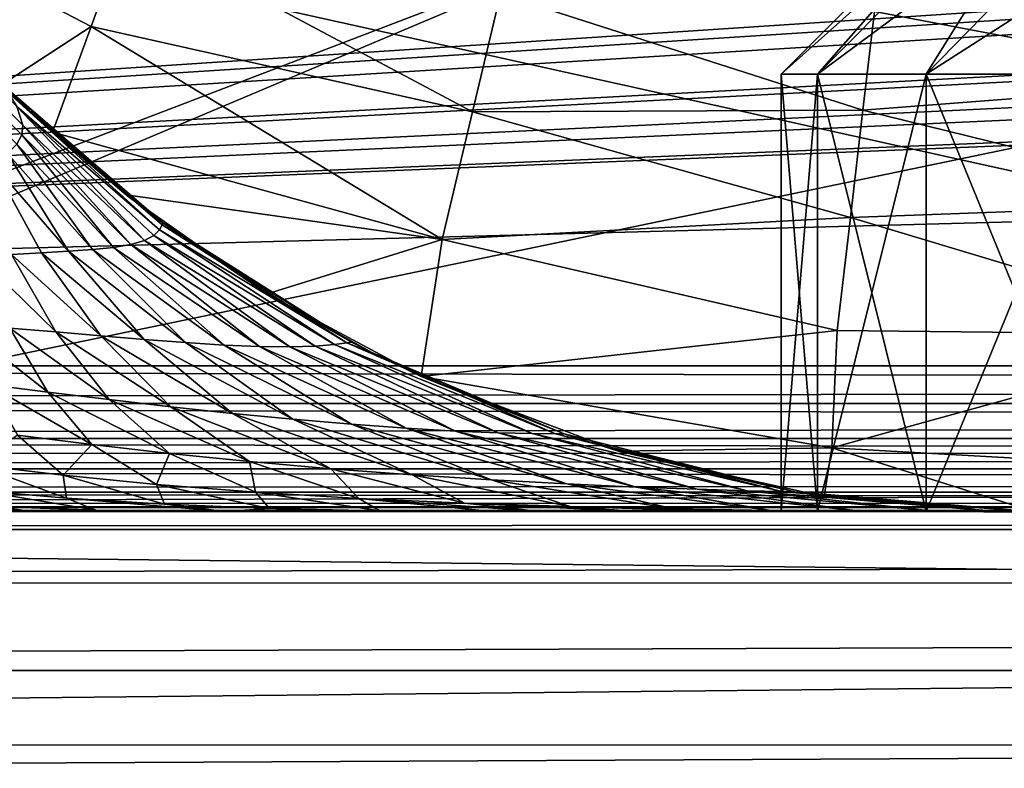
# Model space of a CAD drawing. Header units: metres. Extents: x -205 to 205, y -104 to 104.
# Tile 402 of 656: x -153.41 to -150.04, y 41.67 to 44.24. Entities that reach past the tile are written whole.
import ezdxf

# ---------------------------------------------------------------- set-up
doc = ezdxf.new("R2010")
doc.units = ezdxf.units.M
doc.layers.add('solid_01_2-CONSUMER_EHM_BOX_SW0001', color=7, linetype='CONTINUOUS')

msp = doc.modelspace()

# ---------------------------------------------------------------- linework, layer by layer
at = {"layer": 'solid_01_2-CONSUMER_EHM_BOX_SW0001'}
for points in [[(-200.010849, -74.958488), (-200.010773, 75.041512), (-0.010778, 75.04142)], [(-0.010849, -74.95858), (-200.010849, -74.958488), (-0.010778, 75.04142)], [(-91.959076, 42.820488, 75), (-76.402473, 63.637558, 75), (-185.602478, 63.645401, 75)], [(-92.726151, 42.986298, 75), (-91.959076, 42.820488, 75), (-185.602478, 63.645401, 75)], [(-93.500885, 43.041248, 75), (-92.726151, 42.986298, 75), (-185.602478, 63.645401, 75)], [(-168.500885, 43.051987, 75), (-93.500885, 43.041248, 75), (-185.602478, 63.645401, 75)], [(-162.815765, 53.22406, 12.933075), (-153.398911, 43.87471, 12.809218), (-153.419662, 43.938347, 12.692423)], [(-162.815765, 53.22406, 12.933075), (-153.402176, 43.841415, 12.879613), (-153.398911, 43.87471, 12.809218)], [(-162.815765, 53.22406, 12.933075), (-153.4189, 43.809528, 12.95445), (-153.402176, 43.841415, 12.879613)], [(-155.253662, 47.143223, 63.099998), (-144.503662, 47.142452, 63.099998), (-156.500961, 42.550266, 63.099998)], [(-144.503662, 47.142452, 63.099998), (-143.483047, 42.548405, 63.099998), (-156.500961, 42.550266, 63.099998)], [(-168.500885, 43.051987, 46), (-168.500595, 45.051987, 46), (-138.216034, 45.047649, 46)], [(-168.500885, 43.051987, 46), (-138.216034, 45.047649, 46), (-137.610992, 45.033165, 46)], [(-168.500885, 43.051987, 46), (-128.324265, 44.714428, 46), (-93.500595, 45.041248, 46)], [(-93.500885, 43.041248, 46), (-168.500885, 43.051987, 46), (-93.500595, 45.041248, 46)], [(-168.500885, 43.051987, 46), (-137.610992, 45.033165, 46), (-136.937759, 44.987762, 46)], [(-150.089157, 45.049351, 57), (-156.0224, 45.050198, 57), (-156.000931, 42.550194, 57)], [(-156.0224, 45.050198, 55), (-143.993378, 45.048477, 55), (-156.000931, 42.550194, 55)], [(-156.0224, 45.050198, 48), (-156.000931, 42.550194, 48), (-144.739212, 42.548584, 48)], [(-139.892303, 45.04789, 48), (-156.0224, 45.050198, 48), (-144.739212, 42.548584, 48)], [(-150.089157, 45.049351, 57), (-156.000931, 42.550194, 57), (-143.993744, 42.548477, 57)], [(-143.993378, 45.048477, 55), (-143.993744, 42.548477, 55), (-156.000931, 42.550194, 55)], [(-150.800735, 44.04945, 24.5), (-149.800598, 45.049309, 24.5), (-149.682388, 45.04929, 22.395058)], [(-150.800735, 44.04945, 24.5), (-150.676239, 44.049435, 26.716896), (-149.800598, 45.049309, 24.5)], [(-150.676239, 44.049435, 22.283104), (-150.800735, 44.04945, 24.5), (-149.682388, 45.04929, 22.395058)], [(-150.676239, 44.049435, 26.716896), (-149.682388, 45.04929, 26.604942), (-149.800598, 45.049309, 24.5)], [(-150.676239, 44.049435, 26.716896), (-150.304306, 44.049381, 28.905914), (-149.682388, 45.04929, 26.604942)], [(-150.676239, 44.049435, 22.283104), (-149.682388, 45.04929, 22.395058), (-149.329239, 45.04924, 20.316586)], [(-150.304306, 44.049381, 20.094086), (-150.676239, 44.049435, 22.283104), (-149.329239, 45.04924, 20.316586)], [(-150.304306, 44.049381, 28.905914), (-149.329239, 45.04924, 28.683414), (-149.682388, 45.04929, 26.604942)], [(-150.304306, 44.049381, 28.905914), (-149.689636, 44.049294, 31.039526), (-149.329239, 45.04924, 28.683414)], [(-150.304306, 44.049381, 20.094086), (-149.329239, 45.04924, 20.316586), (-148.74559, 45.049156, 18.290724)], [(-149.689636, 44.049294, 17.960474), (-150.304306, 44.049381, 20.094086), (-148.74559, 45.049156, 18.290724)], [(-144.155914, 45.0485, 57), (-150.089157, 45.049351, 57), (-143.993744, 42.548477, 57)], [(-168.500885, 43.051987, 46), (-136.937759, 44.987762, 46), (-135.23085, 44.839851, 46)], [(-168.500885, 43.051987, 46), (-135.23085, 44.839851, 46), (-134.954346, 44.816658, 46)], [(-168.500885, 43.051987, 46), (-134.954346, 44.816658, 46), (-133.677124, 44.715202, 46)], [(-154.212753, 44.758102, 3.3229), (-153.165283, 44.213253, 3.358094), (-153.042099, 44.551945, 3.198237)], [(-154.212753, 44.758102, 3.3229), (-153.469162, 44.014297, 3.441544), (-153.165283, 44.213253, 3.358094)], [(-168.500885, 43.051987, 46), (-133.677124, 44.715202, 46), (-132.967041, 44.668419, 46)], [(-168.500885, 43.051987, 46), (-129.519424, 44.641476, 46), (-128.324265, 44.714428, 46)], [(-168.500885, 43.051987, 46), (-132.967041, 44.668419, 46), (-131.000656, 44.604794, 46)], [(-168.500885, 43.051987, 46), (-131.000656, 44.604794, 46), (-129.519424, 44.641476, 46)], [(-153.042099, 44.551945, 3.198237), (-153.165283, 44.213253, 3.358094), (-151.858765, 43.919853, 3.323092)], [(-153.042099, 44.551945, 3.198237), (-151.858765, 43.919853, 3.323092), (-151.762848, 44.325203, 3.110384)], [(-149.22699, 44.025303, 3.112886), (-149.22699, 44.39661, 2.825941), (-150.481628, 44.263786, 2.998492)], [(-150.520966, 43.925995, 3.213573), (-151.762848, 44.325203, 3.110384), (-151.858765, 43.919853, 3.323092)], [(-150.520966, 43.925995, 3.213573), (-150.481628, 44.263786, 2.998492), (-151.762848, 44.325203, 3.110384)], [(-149.22699, 44.025303, 3.112886), (-150.481628, 44.263786, 2.998492), (-150.520966, 43.925995, 3.213573)], [(-153.469162, 44.014297, 3.441544), (-153.297699, 43.850731, 3.460173), (-153.165283, 44.213253, 3.358094)], [(-153.165283, 44.213253, 3.358094), (-153.297699, 43.850731, 3.460173), (-151.962128, 43.483044, 3.454491)], [(-153.165283, 44.213253, 3.358094), (-151.962128, 43.483044, 3.454491), (-151.858765, 43.919853, 3.323092)], [(-150.800735, 44.04945, 24.5), (-150.800949, 42.54945, 24.5), (-150.676468, 42.549435, 26.716867)], [(-150.676239, 44.049435, 22.283104), (-150.800949, 42.54945, 24.5), (-150.800735, 44.04945, 24.5)], [(-150.676239, 44.049435, 22.283104), (-150.676468, 42.549435, 22.283133), (-150.800949, 42.54945, 24.5)], [(-150.800735, 44.04945, 24.5), (-150.676468, 42.549435, 26.716867), (-150.676239, 44.049435, 26.716896)], [(-150.304306, 44.049381, 20.094086), (-150.676468, 42.549435, 22.283133), (-150.676239, 44.049435, 22.283104)], [(-150.676239, 44.049435, 26.716896), (-150.676468, 42.549435, 26.716867), (-150.304535, 42.549381, 28.90587)], [(-150.304306, 44.049381, 20.094086), (-150.304535, 42.549381, 20.09413), (-150.676468, 42.549435, 22.283133)], [(-150.676239, 44.049435, 26.716896), (-150.304535, 42.549381, 28.90587), (-150.304306, 44.049381, 28.905914)], [(-149.689636, 44.049294, 17.960474), (-150.304535, 42.549381, 20.09413), (-150.304306, 44.049381, 20.094086)], [(-150.304306, 44.049381, 28.905914), (-150.304535, 42.549381, 28.90587), (-149.689865, 42.549294, 31.039476)], [(-149.689636, 44.049294, 17.960474), (-149.689865, 42.549294, 17.960524), (-150.304535, 42.549381, 20.09413)], [(-150.304306, 44.049381, 28.905914), (-149.689865, 42.549294, 31.039476), (-149.689636, 44.049294, 31.039526)], [(-149.22699, 43.606915, 3.325387), (-149.22699, 44.025303, 3.112886), (-150.520966, 43.925995, 3.213573)], [(-152.919434, 43.539093, 12.5), (-153.297699, 43.850731, 3.460173), (-153.469162, 44.014297, 3.441544)], [(-152.919434, 43.539093, 12.5), (-153.469162, 44.014297, 3.441544), (-153.469162, 44.014297, 12.5)], [(-152.921738, 43.532204, 12.620029), (-153.469162, 44.014297, 12.5), (-153.448853, 43.986073, 12.605596)], [(-152.921738, 43.532204, 12.620029), (-152.919434, 43.539093, 12.5), (-153.469162, 44.014297, 12.5)], [(-152.930237, 43.515339, 12.731594), (-152.921738, 43.532204, 12.620029), (-153.448853, 43.986073, 12.605596)], [(-152.930237, 43.515339, 12.731594), (-153.448853, 43.986073, 12.605596), (-153.419662, 43.938347, 12.692423)], [(-152.949554, 43.496204, 12.833768), (-152.930237, 43.515339, 12.731594), (-153.419662, 43.938347, 12.692423)], [(-152.9823, 43.479107, 12.927941), (-153.419662, 43.938347, 12.692423), (-153.398911, 43.87471, 12.809218)], [(-152.9823, 43.479107, 12.927941), (-152.949554, 43.496204, 12.833768), (-153.419662, 43.938347, 12.692423)], [(-150.563766, 43.558304, 3.371311), (-151.858765, 43.919853, 3.323092), (-151.962128, 43.483044, 3.454491)], [(-150.563766, 43.558304, 3.371311), (-150.520966, 43.925995, 3.213573), (-151.858765, 43.919853, 3.323092)], [(-149.22699, 43.606915, 3.325387), (-150.520966, 43.925995, 3.213573), (-150.563766, 43.558304, 3.371311)], [(-153.0289, 43.465431, 13.014764), (-153.398911, 43.87471, 12.809218), (-153.402176, 43.841415, 12.879613)], [(-153.0289, 43.465431, 13.014764), (-152.9823, 43.479107, 12.927941), (-153.398911, 43.87471, 12.809218)], [(-153.297699, 43.850731, 3.460173), (-153.045135, 43.635834, 3.478821), (-151.962128, 43.483044, 3.454491)], [(-152.919434, 43.539093, 12.5), (-153.045135, 43.635834, 3.478821), (-153.297699, 43.850731, 3.460173)], [(-153.088593, 43.455166, 13.094415), (-153.402176, 43.841415, 12.879613), (-153.4189, 43.809528, 12.95445)], [(-153.088593, 43.455166, 13.094415), (-153.0289, 43.465431, 13.014764), (-153.402176, 43.841415, 12.879613)], [(-153.160156, 43.447662, 13.167062), (-153.4189, 43.809528, 12.95445), (-153.45166, 43.777721, 13.034579)], [(-153.160156, 43.447662, 13.167062), (-153.088593, 43.455166, 13.094415), (-153.4189, 43.809528, 12.95445)], [(-153.242508, 43.441967, 13.233047), (-153.45166, 43.777721, 13.034579), (-153.504257, 43.743862, 13.120781)], [(-153.242508, 43.441967, 13.233047), (-153.160156, 43.447662, 13.167062), (-153.45166, 43.777721, 13.034579)], [(-153.334854, 43.436909, 13.292876), (-153.242508, 43.441967, 13.233047), (-153.504257, 43.743862, 13.120781)], [(-153.437103, 43.431164, 13.347094), (-153.334854, 43.436909, 13.292876), (-153.504257, 43.743862, 13.120781)], [(-153.045135, 43.635834, 3.478821), (-152.562363, 43.296429, 3.495906), (-151.962128, 43.483044, 3.454491)], [(-152.919434, 43.539093, 12.5), (-152.562363, 43.296429, 3.495906), (-153.045135, 43.635834, 3.478821)], [(-149.22699, 43.156185, 3.455959), (-149.22699, 43.606915, 3.325387), (-150.563766, 43.558304, 3.371311)], [(-150.608932, 43.170238, 3.467618), (-150.563766, 43.558304, 3.371311), (-151.962128, 43.483044, 3.454491)], [(-149.22699, 43.156185, 3.455959), (-150.563766, 43.558304, 3.371311), (-150.608932, 43.170238, 3.467618)], [(-152.331192, 43.122116, 12.846304), (-152.930237, 43.515339, 12.731594), (-152.949554, 43.496204, 12.833768)], [(-152.288849, 43.128277, 12.681106), (-152.921738, 43.532204, 12.620029), (-152.930237, 43.515339, 12.731594)], [(-152.331192, 43.122116, 12.846304), (-152.288849, 43.128277, 12.681106), (-152.930237, 43.515339, 12.731594)], [(-152.273376, 43.130817, 12.5), (-152.919434, 43.539093, 12.5), (-152.921738, 43.532204, 12.620029)], [(-152.288849, 43.128277, 12.681106), (-152.273376, 43.130817, 12.5), (-152.921738, 43.532204, 12.620029)], [(-152.273376, 43.130817, 12.5), (-152.562363, 43.296429, 3.495906), (-152.919434, 43.539093, 12.5)], [(-152.483658, 43.114216, 13.121458), (-152.9823, 43.479107, 12.927941), (-153.0289, 43.465431, 13.014764)], [(-152.396973, 43.116638, 12.992627), (-152.949554, 43.496204, 12.833768), (-152.9823, 43.479107, 12.927941)], [(-152.483658, 43.114216, 13.121458), (-152.396973, 43.116638, 12.992627), (-152.9823, 43.479107, 12.927941)], [(-152.396973, 43.116638, 12.992627), (-152.331192, 43.122116, 12.846304), (-152.949554, 43.496204, 12.833768)], [(-152.562363, 43.296429, 3.495906), (-152.034225, 43.012211, 3.5), (-151.962128, 43.483044, 3.454491)], [(-150.608932, 43.170238, 3.467618), (-151.962128, 43.483044, 3.454491), (-152.034225, 43.012211, 3.5)], [(-152.983353, 43.139973, 13.468445), (-153.242508, 43.441967, 13.233047), (-153.334854, 43.436909, 13.292876)], [(-152.841599, 43.129063, 13.406362), (-153.160156, 43.447662, 13.167062), (-153.242508, 43.441967, 13.233047)], [(-152.983353, 43.139973, 13.468445), (-152.841599, 43.129063, 13.406362), (-153.242508, 43.441967, 13.233047)], [(-152.709045, 43.120701, 13.328225), (-153.088593, 43.455166, 13.094415), (-153.160156, 43.447662, 13.167062)], [(-152.841599, 43.129063, 13.406362), (-152.709045, 43.120701, 13.328225), (-153.160156, 43.447662, 13.167062)], [(-152.588684, 43.115597, 13.233324), (-153.0289, 43.465431, 13.014764), (-153.088593, 43.455166, 13.094415)], [(-152.709045, 43.120701, 13.328225), (-152.588684, 43.115597, 13.233324), (-153.088593, 43.455166, 13.094415)], [(-152.588684, 43.115597, 13.233324), (-152.483658, 43.114216, 13.121458), (-153.0289, 43.465431, 13.014764)], [(-153.285248, 43.165646, 13.549856), (-153.437103, 43.431164, 13.347094), (-153.549911, 43.423317, 13.39606)], [(-153.443008, 43.178051, 13.572684), (-153.285248, 43.165646, 13.549856), (-153.549911, 43.423317, 13.39606)], [(-153.131805, 43.152527, 13.515723), (-153.334854, 43.436909, 13.292876), (-153.437103, 43.431164, 13.347094)], [(-153.285248, 43.165646, 13.549856), (-153.131805, 43.152527, 13.515723), (-153.437103, 43.431164, 13.347094)], [(-153.131805, 43.152527, 13.515723), (-152.983353, 43.139973, 13.468445), (-153.334854, 43.436909, 13.292876)], [(-152.203766, 43.094643, 12.5), (-152.034225, 43.012211, 3.5), (-152.562363, 43.296429, 3.495906)], [(-152.203766, 43.094643, 12.5), (-152.562363, 43.296429, 3.495906), (-152.273376, 43.130817, 12.5)], [(-153.312744, 42.959564, 13.787895), (-153.443008, 43.178051, 13.572684), (-153.605789, 43.188404, 13.585881)], [(-153.519165, 42.98494, 13.768685), (-153.312744, 42.959564, 13.787895), (-153.605789, 43.188404, 13.585881)], [(-153.103653, 42.933922, 13.792339), (-153.285248, 43.165646, 13.549856), (-153.443008, 43.178051, 13.572684)], [(-153.312744, 42.959564, 13.787895), (-153.103653, 42.933922, 13.792339), (-153.443008, 43.178051, 13.572684)], [(-152.89241, 42.909218, 13.778452), (-153.131805, 43.152527, 13.515723), (-153.285248, 43.165646, 13.549856)], [(-153.103653, 42.933922, 13.792339), (-152.89241, 42.909218, 13.778452), (-153.285248, 43.165646, 13.549856)], [(-152.681183, 42.886425, 13.742905), (-152.983353, 43.139973, 13.468445), (-153.131805, 43.152527, 13.515723)], [(-152.89241, 42.909218, 13.778452), (-152.681183, 42.886425, 13.742905), (-153.131805, 43.152527, 13.515723)], [(-152.473404, 42.866268, 13.682939), (-152.841599, 43.129063, 13.406362), (-152.983353, 43.139973, 13.468445)], [(-152.681183, 42.886425, 13.742905), (-152.473404, 42.866268, 13.682939), (-152.983353, 43.139973, 13.468445)], [(-150.627686, 42.768669, 3.5), (-150.608932, 43.170238, 3.467618), (-152.034225, 43.012211, 3.5)], [(-149.22699, 43.156185, 3.455959), (-150.608932, 43.170238, 3.467618), (-150.627686, 42.768669, 3.5)], [(-150.627686, 42.768669, 3.5), (-149.22699, 42.688995, 3.5), (-149.22699, 43.156185, 3.455959)], [(-152.273392, 42.849262, 13.596595), (-152.709045, 43.120701, 13.328225), (-152.841599, 43.129063, 13.406362)], [(-152.473404, 42.866268, 13.682939), (-152.273392, 42.849262, 13.596595), (-152.841599, 43.129063, 13.406362)], [(-152.08609, 42.835751, 13.48283), (-152.588684, 43.115597, 13.233324), (-152.709045, 43.120701, 13.328225)], [(-152.273392, 42.849262, 13.596595), (-152.08609, 42.835751, 13.48283), (-152.709045, 43.120701, 13.328225)], [(-151.916763, 42.82592, 13.34145), (-152.483658, 43.114216, 13.121458), (-152.588684, 43.115597, 13.233324)], [(-152.08609, 42.835751, 13.48283), (-151.916763, 42.82592, 13.34145), (-152.588684, 43.115597, 13.233324)], [(-151.770721, 42.819748, 13.172655), (-152.396973, 43.116638, 12.992627), (-152.483658, 43.114216, 13.121458)], [(-151.916763, 42.82592, 13.34145), (-151.770721, 42.819748, 13.172655), (-152.483658, 43.114216, 13.121458)], [(-151.653793, 42.816845, 12.976013), (-152.331192, 43.122116, 12.846304), (-152.396973, 43.116638, 12.992627)], [(-151.770721, 42.819748, 13.172655), (-151.653793, 42.816845, 12.976013), (-152.396973, 43.116638, 12.992627)], [(-151.574158, 42.816196, 12.750074), (-152.288849, 43.128277, 12.681106), (-152.331192, 43.122116, 12.846304)], [(-151.653793, 42.816845, 12.976013), (-151.574158, 42.816196, 12.750074), (-152.331192, 43.122116, 12.846304)], [(-152.203766, 43.094643, 12.5), (-152.273376, 43.130817, 12.5), (-152.288849, 43.128277, 12.681106)], [(-151.544708, 42.816166, 12.5), (-152.203766, 43.094643, 12.5), (-152.288849, 43.128277, 12.681106)], [(-151.574158, 42.816196, 12.750074), (-151.544708, 42.816166, 12.5), (-152.288849, 43.128277, 12.681106)], [(-151.544708, 42.816166, 12.5), (-152.034225, 43.012211, 3.5), (-152.203766, 43.094643, 12.5)], [(-93.5009, 42.911839, 45.982964), (-168.5009, 42.922577, 45.982964), (-168.500885, 43.051987, 46)], [(-168.5009, 42.92308, 75.016899), (-93.500885, 43.041248, 75), (-168.500885, 43.051987, 75)], [(-168.5009, 42.92308, 75.016899), (-93.5009, 42.912346, 75.016899), (-93.500885, 43.041248, 75)], [(-93.5009, 42.911839, 45.982964), (-168.500885, 43.051987, 46), (-93.500885, 43.041248, 46)], [(-151.358932, 42.756927, 3.5), (-150.627686, 42.768669, 3.5), (-152.034225, 43.012211, 3.5)], [(-151.358932, 42.756927, 3.5), (-152.034225, 43.012211, 3.5), (-151.544708, 42.816166, 12.5)], [(-153.162064, 42.779541, 14.036819), (-153.312744, 42.959564, 13.787895), (-153.519165, 42.98494, 13.768685)], [(-153.416992, 42.812035, 13.984259), (-153.162064, 42.779541, 14.036819), (-153.519165, 42.98494, 13.768685)], [(-152.896683, 42.748951, 14.068668), (-153.103653, 42.933922, 13.792339), (-153.312744, 42.959564, 13.787895)], [(-153.162064, 42.779541, 14.036819), (-152.896683, 42.748951, 14.068668), (-153.312744, 42.959564, 13.787895)], [(-168.5009, 42.92308, 75.016899), (-168.500916, 42.802326, 75.066788), (-93.5009, 42.912346, 75.016899)], [(-93.500923, 42.791134, 45.932949), (-168.500916, 42.801872, 45.932949), (-168.5009, 42.922577, 45.982964)], [(-168.500916, 42.802326, 75.066788), (-93.500923, 42.791588, 75.066788), (-93.5009, 42.912346, 75.016899)], [(-93.5009, 42.911839, 45.982964), (-93.500923, 42.791134, 45.932949), (-168.5009, 42.922577, 45.982964)], [(-152.622742, 42.721149, 14.074373), (-152.89241, 42.909218, 13.778452), (-153.103653, 42.933922, 13.792339)], [(-152.896683, 42.748951, 14.068668), (-152.622742, 42.721149, 14.074373), (-153.103653, 42.933922, 13.792339)], [(-152.343994, 42.696671, 14.049173), (-152.681183, 42.886425, 13.742905), (-152.89241, 42.909218, 13.778452)], [(-152.622742, 42.721149, 14.074373), (-152.343994, 42.696671, 14.049173), (-152.89241, 42.909218, 13.778452)], [(-152.065598, 42.675755, 13.989272), (-152.473404, 42.866268, 13.682939), (-152.681183, 42.886425, 13.742905)], [(-152.343994, 42.696671, 14.049173), (-152.065598, 42.675755, 13.989272), (-152.681183, 42.886425, 13.742905)], [(-151.793747, 42.658417, 13.89206), (-152.273392, 42.849262, 13.596595), (-152.473404, 42.866268, 13.682939)], [(-152.065598, 42.675755, 13.989272), (-151.793747, 42.658417, 13.89206), (-152.473404, 42.866268, 13.682939)], [(-151.535385, 42.644531, 13.756222), (-152.08609, 42.835751, 13.48283), (-152.273392, 42.849262, 13.596595)], [(-151.793747, 42.658417, 13.89206), (-151.535385, 42.644531, 13.756222), (-152.273392, 42.849262, 13.596595)], [(-151.297882, 42.633873, 13.581611), (-151.916763, 42.82592, 13.34145), (-152.08609, 42.835751, 13.48283)], [(-151.535385, 42.644531, 13.756222), (-151.297882, 42.633873, 13.581611), (-152.08609, 42.835751, 13.48283)], [(-168.500916, 42.802326, 75.066788), (-168.500931, 42.698616, 75.146263), (-93.500923, 42.791588, 75.066788)], [(-93.500938, 42.687508, 45.853367), (-168.500931, 42.698246, 45.853367), (-168.500916, 42.801872, 45.932949)], [(-93.500923, 42.791134, 45.932949), (-93.500938, 42.687508, 45.853367), (-168.500916, 42.801872, 45.932949)], [(-153.561478, 42.709431, 14.132447), (-153.2612, 42.674187, 14.238912), (-153.416992, 42.812035, 13.984259)], [(-153.2612, 42.674187, 14.238912), (-153.162064, 42.779541, 14.036819), (-153.416992, 42.812035, 13.984259)], [(-151.088974, 42.626152, 13.368639), (-151.770721, 42.819748, 13.172655), (-151.916763, 42.82592, 13.34145)], [(-151.297882, 42.633873, 13.581611), (-151.088974, 42.626152, 13.368639), (-151.916763, 42.82592, 13.34145)], [(-150.917786, 42.621037, 13.116941), (-151.653793, 42.816845, 12.976013), (-151.770721, 42.819748, 13.172655)], [(-151.088974, 42.626152, 13.368639), (-150.917786, 42.621037, 13.116941), (-151.770721, 42.819748, 13.172655)], [(-150.798569, 42.618149, 12.824918), (-151.574158, 42.816196, 12.750074), (-151.653793, 42.816845, 12.976013)], [(-150.917786, 42.621037, 13.116941), (-150.798569, 42.618149, 12.824918), (-151.653793, 42.816845, 12.976013)], [(-150.754089, 42.617184, 12.5), (-151.544708, 42.816166, 12.5), (-151.574158, 42.816196, 12.750074)], [(-150.798569, 42.618149, 12.824918), (-150.754089, 42.617184, 12.5), (-151.574158, 42.816196, 12.750074)], [(-151.358932, 42.756927, 3.5), (-151.544708, 42.816166, 12.5), (-150.754089, 42.617184, 12.5)], [(-168.500931, 42.698616, 75.146263), (-93.500938, 42.687881, 75.146263), (-93.500923, 42.791588, 75.066788)], [(-153.2612, 42.674187, 14.238912), (-152.940979, 42.642864, 14.323516), (-153.162064, 42.779541, 14.036819)], [(-152.940979, 42.642864, 14.323516), (-152.896683, 42.748951, 14.068668), (-153.162064, 42.779541, 14.036819)], [(-150.653915, 42.601555, 3.5), (-150.627686, 42.768669, 3.5), (-151.358932, 42.756927, 3.5)], [(-149.933838, 42.549328, 3.5), (-150.627686, 42.768669, 3.5), (-150.653915, 42.601555, 3.5)], [(-149.933838, 42.549328, 3.5), (-149.22699, 42.688995, 3.5), (-150.627686, 42.768669, 3.5)], [(-93.500931, 42.741249, 108.5), (-168.500931, 42.751984, 108.5), (-168.500961, 42.551987, 108.5)], [(-93.500931, 42.741249, 78.5), (-168.500961, 42.551987, 78.5), (-168.500931, 42.751984, 78.5)], [(-93.500931, 42.741249, 108.5), (-168.500961, 42.551987, 108.5), (-93.500954, 42.541248, 108.5)], [(-93.500931, 42.741249, 78.5), (-93.500954, 42.541248, 78.5), (-168.500961, 42.551987, 78.5)], [(-168.500931, 42.751984, 78.5), (-168.500931, 42.751984, 108.5), (-93.500931, 42.741249, 108.5)], [(-93.500931, 42.741249, 78.5), (-168.500931, 42.751984, 78.5), (-93.500931, 42.741249, 108.5)], [(-152.940979, 42.642864, 14.323516), (-152.601929, 42.616333, 14.377528), (-152.896683, 42.748951, 14.068668)], [(-152.601929, 42.616333, 14.377528), (-152.622742, 42.721149, 14.074373), (-152.896683, 42.748951, 14.068668)], [(-150.653915, 42.601555, 3.5), (-151.358932, 42.756927, 3.5), (-150.754089, 42.617184, 12.5)], [(-153.249054, 42.596157, 14.45708), (-153.2612, 42.674187, 14.238912), (-153.561478, 42.709431, 14.132447)], [(-153.560684, 42.62302, 14.320326), (-153.249054, 42.596157, 14.45708), (-153.561478, 42.709431, 14.132447)], [(-152.24823, 42.594944, 14.393195), (-152.343994, 42.696671, 14.049173), (-152.622742, 42.721149, 14.074373)], [(-152.601929, 42.616333, 14.377528), (-152.24823, 42.594944, 14.393195), (-152.622742, 42.721149, 14.074373)], [(-168.500931, 42.698616, 75.146263), (-168.500946, 42.619038, 75.249886), (-93.500938, 42.687881, 75.146263)], [(-93.500946, 42.60804, 45.74966), (-168.500946, 42.618774, 45.74966), (-168.500931, 42.698246, 45.853367)], [(-168.500946, 42.619038, 75.249886), (-93.500946, 42.608299, 75.249886), (-93.500938, 42.687881, 75.146263)], [(-93.500938, 42.687508, 45.853367), (-93.500946, 42.60804, 45.74966), (-168.500931, 42.698246, 45.853367)], [(-152.913361, 42.575169, 14.574085), (-152.940979, 42.642864, 14.323516), (-153.2612, 42.674187, 14.238912)], [(-153.249054, 42.596157, 14.45708), (-152.913361, 42.575169, 14.574085), (-153.2612, 42.674187, 14.238912)], [(-151.88623, 42.57856, 14.364101), (-152.065598, 42.675755, 13.989272), (-152.343994, 42.696671, 14.049173)], [(-152.24823, 42.594944, 14.393195), (-151.88623, 42.57856, 14.364101), (-152.343994, 42.696671, 14.049173)], [(-151.523926, 42.566715, 14.285447), (-151.793747, 42.658417, 13.89206), (-152.065598, 42.675755, 13.989272)], [(-151.88623, 42.57856, 14.364101), (-151.523926, 42.566715, 14.285447), (-152.065598, 42.675755, 13.989272)], [(-152.554428, 42.560524, 14.66241), (-152.601929, 42.616333, 14.377528), (-152.940979, 42.642864, 14.323516)], [(-152.913361, 42.575169, 14.574085), (-152.554428, 42.560524, 14.66241), (-152.940979, 42.642864, 14.323516)], [(-151.170532, 42.55872, 14.154263), (-151.535385, 42.644531, 13.756222), (-151.793747, 42.658417, 13.89206)], [(-151.523926, 42.566715, 14.285447), (-151.170532, 42.55872, 14.154263), (-151.793747, 42.658417, 13.89206)], [(-150.836075, 42.553776, 13.96944), (-151.297882, 42.633873, 13.581611), (-151.535385, 42.644531, 13.756222)], [(-151.170532, 42.55872, 14.154263), (-150.836075, 42.553776, 13.96944), (-151.535385, 42.644531, 13.756222)], [(-150.531204, 42.55106, 13.731335), (-151.088974, 42.626152, 13.368639), (-151.297882, 42.633873, 13.581611)], [(-150.836075, 42.553776, 13.96944), (-150.531204, 42.55106, 13.731335), (-151.297882, 42.633873, 13.581611)], [(-168.500946, 42.619038, 75.249886), (-168.500946, 42.569023, 75.37059), (-93.500946, 42.608299, 75.249886)], [(-93.500954, 42.558151, 45.628902), (-168.500946, 42.568886, 45.628902), (-168.500946, 42.618774, 45.74966)], [(-93.500946, 42.60804, 45.74966), (-93.500954, 42.558151, 45.628902), (-168.500946, 42.618774, 45.74966)], [(-168.500946, 42.569023, 75.37059), (-93.500954, 42.558285, 75.37059), (-93.500946, 42.608299, 75.249886)], [(-153.1492, 42.554138, 14.707743), (-153.249054, 42.596157, 14.45708), (-153.560684, 42.62302, 14.320326)], [(-153.496765, 42.567394, 14.539796), (-153.1492, 42.554138, 14.707743), (-153.560684, 42.62302, 14.320326)], [(-152.175735, 42.552166, 14.714196), (-152.24823, 42.594944, 14.393195), (-152.601929, 42.616333, 14.377528)], [(-152.554428, 42.560524, 14.66241), (-152.175735, 42.552166, 14.714196), (-152.601929, 42.616333, 14.377528)], [(-150.267792, 42.549812, 13.440465), (-150.917786, 42.621037, 13.116941), (-151.088974, 42.626152, 13.368639)], [(-150.531204, 42.55106, 13.731335), (-150.267792, 42.549812, 13.440465), (-151.088974, 42.626152, 13.368639)], [(-150.062424, 42.549397, 13.095444), (-150.798569, 42.618149, 12.824918), (-150.917786, 42.621037, 13.116941)], [(-150.267792, 42.549812, 13.440465), (-150.062424, 42.549397, 13.095444), (-150.917786, 42.621037, 13.116941)], [(-149.933838, 42.549328, 12.5), (-150.754089, 42.617184, 12.5), (-150.798569, 42.618149, 12.824918)], [(-149.947403, 42.549328, 12.71416), (-149.933838, 42.549328, 12.5), (-150.798569, 42.618149, 12.824918)], [(-150.062424, 42.549397, 13.095444), (-149.947403, 42.549328, 12.71416), (-150.798569, 42.618149, 12.824918)], [(-150.653915, 42.601555, 3.5), (-150.754089, 42.617184, 12.5), (-149.933838, 42.549328, 12.5)], [(-149.933838, 42.549328, 3.5), (-150.653915, 42.601555, 3.5), (-149.933838, 42.549328, 12.5)], [(-168.500946, 42.569023, 75.37059), (-168.500961, 42.551987, 75.5), (-93.500954, 42.558285, 75.37059)], [(-168.500946, 42.568886, 45.628902), (-93.500954, 42.541248, 45.5), (-168.500961, 42.551987, 45.5)], [(-93.500954, 42.558151, 45.628902), (-93.500954, 42.541248, 45.5), (-168.500946, 42.568886, 45.628902)], [(-153.367325, 42.54982, 14.769974), (-153.1492, 42.554138, 14.707743), (-153.496765, 42.567394, 14.539796)], [(-153.445236, 42.549831, 14.751582), (-153.367325, 42.54982, 14.769974), (-153.496765, 42.567394, 14.539796)], [(-152.707352, 42.549725, 14.852962), (-152.913361, 42.575169, 14.574085), (-153.249054, 42.596157, 14.45708)], [(-153.1492, 42.554138, 14.707743), (-152.707352, 42.549725, 14.852962), (-153.249054, 42.596157, 14.45708)], [(-152.707352, 42.549725, 14.852962), (-152.554428, 42.560524, 14.66241), (-152.913361, 42.575169, 14.574085)], [(-151.629135, 42.549568, 14.666039), (-151.88623, 42.57856, 14.364101), (-152.24823, 42.594944, 14.393195)], [(-151.79039, 42.549591, 14.722376), (-151.629135, 42.549568, 14.666039), (-152.24823, 42.594944, 14.393195)], [(-152.175735, 42.552166, 14.714196), (-151.79039, 42.549591, 14.722376), (-152.24823, 42.594944, 14.393195)], [(-151.300232, 42.549522, 14.514735), (-151.523926, 42.566715, 14.285447), (-151.88623, 42.57856, 14.364101)], [(-151.629135, 42.549568, 14.666039), (-151.300232, 42.549522, 14.514735), (-151.88623, 42.57856, 14.364101)], [(-150.991882, 42.549477, 14.321355), (-151.170532, 42.55872, 14.154263), (-151.523926, 42.566715, 14.285447)], [(-151.300232, 42.549522, 14.514735), (-150.991882, 42.549477, 14.321355), (-151.523926, 42.566715, 14.285447)], [(-93.500954, 42.541248, 108.5), (-168.500961, 42.551987, 108.5), (-169.283279, 42.490517, 108.5)], [(-93.500954, 42.541248, 108.5), (-169.283279, 42.490517, 108.5), (-92.718643, 42.479553, 108.5)], [(-168.501068, 41.751984, 76.5), (-168.500961, 42.551987, 77), (-93.500954, 42.541248, 77)], [(-168.501068, 41.751984, 78.5), (-93.501068, 41.741249, 78.5), (-168.500961, 42.551987, 78)], [(-168.501068, 41.751984, 76.5), (-93.501068, 41.741249, 76.5), (-168.500961, 42.551987, 76)], [(-168.501068, 41.751984, 106.5), (-168.500961, 42.551987, 107), (-93.500954, 42.541248, 107)], [(-168.500961, 42.551987, 106), (-168.501068, 41.751984, 106.5), (-93.501068, 41.741249, 106.5)], [(-168.501068, 41.751984, 104.5), (-168.500961, 42.551987, 105), (-93.500954, 42.541248, 105)], [(-168.501068, 41.751984, 102.5), (-168.500961, 42.551987, 103), (-93.500954, 42.541248, 103)], [(-168.501068, 41.751984, 104.5), (-93.501068, 41.741249, 104.5), (-168.500961, 42.551987, 104)], [(-168.501068, 41.751984, 100.5), (-168.500961, 42.551987, 101), (-93.500954, 42.541248, 101)], [(-168.501068, 41.751984, 102.5), (-93.501068, 41.741249, 102.5), (-168.500961, 42.551987, 102)], [(-168.501068, 41.751984, 98.5), (-168.500961, 42.551987, 99), (-93.500954, 42.541248, 99)], [(-168.501068, 41.751984, 100.5), (-93.501068, 41.741249, 100.5), (-168.500961, 42.551987, 100)], [(-168.501068, 41.751984, 96.5), (-168.500961, 42.551987, 97), (-93.500954, 42.541248, 97)], [(-168.501068, 41.751984, 98.5), (-93.501068, 41.741249, 98.5), (-168.500961, 42.551987, 98)], [(-168.501068, 41.751984, 94.5), (-168.500961, 42.551987, 95), (-93.500954, 42.541248, 95)], [(-168.501068, 41.751984, 96.5), (-93.501068, 41.741249, 96.5), (-168.500961, 42.551987, 96)], [(-168.501068, 41.751984, 92.5), (-168.500961, 42.551987, 93), (-93.500954, 42.541248, 93)], [(-168.501068, 41.751984, 94.5), (-93.501068, 41.741249, 94.5), (-168.500961, 42.551987, 94)], [(-168.501068, 41.751984, 90.5), (-168.500961, 42.551987, 91), (-93.500954, 42.541248, 91)], [(-168.501068, 41.751984, 92.5), (-93.501068, 41.741249, 92.5), (-168.500961, 42.551987, 92)], [(-168.501068, 41.751984, 88.5), (-168.500961, 42.551987, 89), (-93.500954, 42.541248, 89)], [(-168.501068, 41.751984, 90.5), (-93.501068, 41.741249, 90.5), (-168.500961, 42.551987, 90)], [(-168.501068, 41.751984, 86.5), (-168.500961, 42.551987, 87), (-93.500954, 42.541248, 87)], [(-168.501068, 41.751984, 88.5), (-93.501068, 41.741249, 88.5), (-168.500961, 42.551987, 88)], [(-168.501068, 41.751984, 84.5), (-168.500961, 42.551987, 85), (-93.500954, 42.541248, 85)], [(-168.501068, 41.751984, 86.5), (-93.501068, 41.741249, 86.5), (-168.500961, 42.551987, 86)], [(-168.501068, 41.751984, 82.5), (-168.500961, 42.551987, 83), (-93.500954, 42.541248, 83)], [(-168.501068, 41.751984, 84.5), (-93.501068, 41.741249, 84.5), (-168.500961, 42.551987, 84)], [(-168.501068, 41.751984, 80.5), (-168.500961, 42.551987, 81), (-93.500954, 42.541248, 81)], [(-168.501068, 41.751984, 82.5), (-93.501068, 41.741249, 82.5), (-168.500961, 42.551987, 82)], [(-168.501068, 41.751984, 78.5), (-168.500961, 42.551987, 79), (-93.500954, 42.541248, 79)], [(-168.501068, 41.751984, 80.5), (-93.501068, 41.741249, 80.5), (-168.500961, 42.551987, 80)], [(-168.501068, 41.751984, 76.5), (-93.500954, 42.541248, 77), (-93.501068, 41.741249, 76.5)], [(-93.501068, 41.741249, 106.5), (-168.501068, 41.751984, 106.5), (-93.500954, 42.541248, 107)], [(-168.501068, 41.751984, 104.5), (-93.500954, 42.541248, 105), (-93.501068, 41.741249, 104.5)], [(-168.501068, 41.751984, 102.5), (-93.500954, 42.541248, 103), (-93.501068, 41.741249, 102.5)], [(-168.501068, 41.751984, 100.5), (-93.500954, 42.541248, 101), (-93.501068, 41.741249, 100.5)], [(-168.501068, 41.751984, 98.5), (-93.500954, 42.541248, 99), (-93.501068, 41.741249, 98.5)], [(-168.501068, 41.751984, 96.5), (-93.500954, 42.541248, 97), (-93.501068, 41.741249, 96.5)], [(-168.501068, 41.751984, 94.5), (-93.500954, 42.541248, 95), (-93.501068, 41.741249, 94.5)], [(-168.501068, 41.751984, 92.5), (-93.500954, 42.541248, 93), (-93.501068, 41.741249, 92.5)], [(-168.501068, 41.751984, 90.5), (-93.500954, 42.541248, 91), (-93.501068, 41.741249, 90.5)], [(-168.501068, 41.751984, 88.5), (-93.500954, 42.541248, 89), (-93.501068, 41.741249, 88.5)], [(-168.501068, 41.751984, 86.5), (-93.500954, 42.541248, 87), (-93.501068, 41.741249, 86.5)], [(-168.501068, 41.751984, 84.5), (-93.500954, 42.541248, 85), (-93.501068, 41.741249, 84.5)], [(-168.501068, 41.751984, 82.5), (-93.500954, 42.541248, 83), (-93.501068, 41.741249, 82.5)], [(-168.501068, 41.751984, 80.5), (-93.500954, 42.541248, 81), (-93.501068, 41.741249, 80.5)], [(-168.501068, 41.751984, 78.5), (-93.500954, 42.541248, 79), (-93.501068, 41.741249, 78.5)], [(-93.500954, 42.558285, 75.37059), (-168.500961, 42.551987, 75.5), (-93.500954, 42.541248, 75.5)], [(-150.304535, 42.549381, 28.90587), (-154.419128, 42.549969, 14.5), (-168.500961, 42.551987, 14.5)], [(-145.001663, 42.548622, 38.500713), (-168.500961, 42.551987, 14.5), (-168.500961, 42.551987, 45.5)], [(-149.689865, 42.549294, 31.039476), (-150.304535, 42.549381, 28.90587), (-168.500961, 42.551987, 14.5)], [(-148.840164, 42.549171, 33.090855), (-149.689865, 42.549294, 31.039476), (-168.500961, 42.551987, 14.5)], [(-147.766113, 42.549015, 35.034203), (-148.840164, 42.549171, 33.090855), (-168.500961, 42.551987, 14.5)], [(-146.481232, 42.548832, 36.845081), (-147.766113, 42.549015, 35.034203), (-168.500961, 42.551987, 14.5)], [(-145.001663, 42.548622, 38.500713), (-146.481232, 42.548832, 36.845081), (-168.500961, 42.551987, 14.5)], [(-93.500954, 42.541248, 78), (-93.500954, 42.541248, 77), (-168.500961, 42.551987, 77)], [(-168.500961, 42.551987, 78), (-93.500954, 42.541248, 78), (-168.500961, 42.551987, 77)], [(-93.501068, 41.741249, 78.5), (-93.500954, 42.541248, 78), (-168.500961, 42.551987, 78)], [(-168.500961, 42.551987, 75.5), (-93.500954, 42.541248, 76), (-93.500954, 42.541248, 75.5)], [(-168.500961, 42.551987, 75.5), (-168.500961, 42.551987, 76), (-93.500954, 42.541248, 76)], [(-93.501068, 41.741249, 76.5), (-93.500954, 42.541248, 76), (-168.500961, 42.551987, 76)], [(-131.000961, 42.546616, 44.299999), (-168.500961, 42.551987, 45.5), (-93.500954, 42.541248, 45.5)], [(-143.346039, 42.548386, 39.98027), (-145.001663, 42.548622, 38.500713), (-168.500961, 42.551987, 45.5)], [(-141.535156, 42.548126, 41.265156), (-143.346039, 42.548386, 39.98027), (-168.500961, 42.551987, 45.5)], [(-139.591812, 42.547848, 42.339203), (-141.535156, 42.548126, 41.265156), (-168.500961, 42.551987, 45.5)], [(-137.540436, 42.547554, 43.188904), (-139.591812, 42.547848, 42.339203), (-168.500961, 42.551987, 45.5)], [(-135.40683, 42.547249, 43.803581), (-137.540436, 42.547554, 43.188904), (-168.500961, 42.551987, 45.5)], [(-133.217819, 42.546932, 44.175507), (-135.40683, 42.547249, 43.803581), (-168.500961, 42.551987, 45.5)], [(-131.000961, 42.546616, 44.299999), (-133.217819, 42.546932, 44.175507), (-168.500961, 42.551987, 45.5)], [(-93.500954, 42.541248, 106), (-93.500954, 42.541248, 107), (-168.500961, 42.551987, 107)], [(-93.500954, 42.541248, 106), (-168.500961, 42.551987, 107), (-168.500961, 42.551987, 106)], [(-93.500954, 42.541248, 106), (-168.500961, 42.551987, 106), (-93.501068, 41.741249, 106.5)], [(-93.500954, 42.541248, 104), (-168.500961, 42.551987, 105), (-168.500961, 42.551987, 104)], [(-93.500954, 42.541248, 104), (-93.500954, 42.541248, 105), (-168.500961, 42.551987, 105)], [(-93.500954, 42.541248, 102), (-168.500961, 42.551987, 103), (-168.500961, 42.551987, 102)], [(-93.500954, 42.541248, 102), (-93.500954, 42.541248, 103), (-168.500961, 42.551987, 103)], [(-93.501068, 41.741249, 104.5), (-93.500954, 42.541248, 104), (-168.500961, 42.551987, 104)], [(-93.500954, 42.541248, 100), (-168.500961, 42.551987, 101), (-168.500961, 42.551987, 100)], [(-93.500954, 42.541248, 100), (-93.500954, 42.541248, 101), (-168.500961, 42.551987, 101)], [(-93.501068, 41.741249, 102.5), (-93.500954, 42.541248, 102), (-168.500961, 42.551987, 102)], [(-93.500954, 42.541248, 98), (-168.500961, 42.551987, 99), (-168.500961, 42.551987, 98)], [(-93.500954, 42.541248, 98), (-93.500954, 42.541248, 99), (-168.500961, 42.551987, 99)], [(-93.501068, 41.741249, 100.5), (-93.500954, 42.541248, 100), (-168.500961, 42.551987, 100)], [(-93.500954, 42.541248, 96), (-168.500961, 42.551987, 97), (-168.500961, 42.551987, 96)], [(-93.500954, 42.541248, 96), (-93.500954, 42.541248, 97), (-168.500961, 42.551987, 97)], [(-93.501068, 41.741249, 98.5), (-93.500954, 42.541248, 98), (-168.500961, 42.551987, 98)], [(-93.500954, 42.541248, 94), (-168.500961, 42.551987, 95), (-168.500961, 42.551987, 94)], [(-93.500954, 42.541248, 94), (-93.500954, 42.541248, 95), (-168.500961, 42.551987, 95)], [(-93.501068, 41.741249, 96.5), (-93.500954, 42.541248, 96), (-168.500961, 42.551987, 96)], [(-93.500954, 42.541248, 92), (-168.500961, 42.551987, 93), (-168.500961, 42.551987, 92)], [(-93.500954, 42.541248, 92), (-93.500954, 42.541248, 93), (-168.500961, 42.551987, 93)], [(-93.501068, 41.741249, 94.5), (-93.500954, 42.541248, 94), (-168.500961, 42.551987, 94)], [(-93.500954, 42.541248, 90), (-168.500961, 42.551987, 91), (-168.500961, 42.551987, 90)], [(-93.500954, 42.541248, 90), (-93.500954, 42.541248, 91), (-168.500961, 42.551987, 91)], [(-93.501068, 41.741249, 92.5), (-93.500954, 42.541248, 92), (-168.500961, 42.551987, 92)], [(-93.500954, 42.541248, 88), (-168.500961, 42.551987, 89), (-168.500961, 42.551987, 88)], [(-93.500954, 42.541248, 88), (-93.500954, 42.541248, 89), (-168.500961, 42.551987, 89)], [(-93.501068, 41.741249, 90.5), (-93.500954, 42.541248, 90), (-168.500961, 42.551987, 90)], [(-93.500954, 42.541248, 86), (-168.500961, 42.551987, 87), (-168.500961, 42.551987, 86)], [(-93.500954, 42.541248, 86), (-93.500954, 42.541248, 87), (-168.500961, 42.551987, 87)], [(-93.501068, 41.741249, 88.5), (-93.500954, 42.541248, 88), (-168.500961, 42.551987, 88)], [(-93.500954, 42.541248, 84), (-168.500961, 42.551987, 85), (-168.500961, 42.551987, 84)], [(-93.500954, 42.541248, 84), (-93.500954, 42.541248, 85), (-168.500961, 42.551987, 85)], [(-93.501068, 41.741249, 86.5), (-93.500954, 42.541248, 86), (-168.500961, 42.551987, 86)], [(-93.500954, 42.541248, 82), (-168.500961, 42.551987, 83), (-168.500961, 42.551987, 82)], [(-93.500954, 42.541248, 82), (-93.500954, 42.541248, 83), (-168.500961, 42.551987, 83)], [(-93.501068, 41.741249, 84.5), (-93.500954, 42.541248, 84), (-168.500961, 42.551987, 84)], [(-93.500954, 42.541248, 80), (-168.500961, 42.551987, 81), (-168.500961, 42.551987, 80)], [(-93.500954, 42.541248, 80), (-93.500954, 42.541248, 81), (-168.500961, 42.551987, 81)], [(-93.501068, 41.741249, 82.5), (-93.500954, 42.541248, 82), (-168.500961, 42.551987, 82)], [(-93.500954, 42.541248, 78.5), (-93.500954, 42.541248, 79), (-168.500961, 42.551987, 79)], [(-93.500954, 42.541248, 78.5), (-168.500961, 42.551987, 79), (-168.500961, 42.551987, 78.5)], [(-93.501068, 41.741249, 80.5), (-93.500954, 42.541248, 80), (-168.500961, 42.551987, 80)], [(-156.500961, 42.550266, 57.5), (-156.500961, 42.550266, 63.099998), (-143.483047, 42.548405, 63.099998)], [(-156.483887, 42.550266, 57.370491), (-156.500961, 42.550266, 57.5), (-143.483047, 42.548405, 63.099998)], [(-156.434006, 42.550259, 57.250072), (-156.483887, 42.550266, 57.370491), (-143.483047, 42.548405, 63.099998)], [(-156.354507, 42.550247, 57.14645), (-156.434006, 42.550259, 57.250072), (-143.483047, 42.548405, 63.099998)], [(-156.250885, 42.550232, 57.066948), (-156.354507, 42.550247, 57.14645), (-143.483047, 42.548405, 63.099998)], [(-156.130463, 42.550213, 57.017067), (-156.250885, 42.550232, 57.066948), (-143.483047, 42.548405, 63.099998)], [(-156.000931, 42.550194, 57), (-156.130463, 42.550213, 57.017067), (-143.483047, 42.548405, 63.099998)], [(-143.690247, 42.548431, 61.74271), (-156.000931, 42.550194, 57), (-143.483047, 42.548405, 63.099998)], [(-143.690247, 42.548431, 61.74271), (-143.993744, 42.548477, 57), (-156.000931, 42.550194, 57)], [(-156.000931, 42.550194, 48), (-156.000931, 42.550194, 55), (-143.993744, 42.548477, 55)], [(-144.739212, 42.548584, 48), (-156.000931, 42.550194, 48), (-143.993744, 42.548477, 55)], [(-150.304535, 42.549381, 28.90587), (-154.3004, 42.549953, 14.510022), (-154.419128, 42.549969, 14.5)], [(-150.304535, 42.549381, 28.90587), (-154.162201, 42.549931, 14.539515), (-154.3004, 42.549953, 14.510022)], [(-150.304535, 42.549381, 28.90587), (-153.949234, 42.5499, 14.602577), (-154.162201, 42.549931, 14.539515)], [(-150.304535, 42.549381, 28.90587), (-153.824875, 42.549885, 14.642188), (-153.949234, 42.5499, 14.602577)], [(-150.304535, 42.549381, 28.90587), (-153.615616, 42.549854, 14.705911), (-153.824875, 42.549885, 14.642188)], [(-150.304535, 42.549381, 28.90587), (-153.445236, 42.549831, 14.751582), (-153.615616, 42.549854, 14.705911)], [(-150.304535, 42.549381, 28.90587), (-153.367325, 42.54982, 14.769974), (-153.445236, 42.549831, 14.751582)], [(-153.367325, 42.54982, 14.769974), (-153.066467, 42.549774, 14.824757), (-153.1492, 42.554138, 14.707743)], [(-150.304535, 42.549381, 28.90587), (-153.066467, 42.549774, 14.824757), (-153.367325, 42.54982, 14.769974)], [(-153.066467, 42.549774, 14.824757), (-152.707352, 42.549725, 14.852962), (-153.1492, 42.554138, 14.707743)], [(-150.676468, 42.549435, 26.716867), (-152.707352, 42.549725, 14.852962), (-153.066467, 42.549774, 14.824757)], [(-153.066467, 42.549774, 14.824757), (-150.304535, 42.549381, 28.90587), (-150.676468, 42.549435, 26.716867)], [(-152.707352, 42.549725, 14.852962), (-152.333694, 42.549671, 14.836432), (-152.554428, 42.560524, 14.66241)], [(-150.676468, 42.549435, 26.716867), (-152.333694, 42.549671, 14.836432), (-152.707352, 42.549725, 14.852962)], [(-152.333694, 42.549671, 14.836432), (-152.175735, 42.552166, 14.714196), (-152.554428, 42.560524, 14.66241)], [(-152.333694, 42.549671, 14.836432), (-151.974808, 42.549618, 14.773722), (-152.175735, 42.552166, 14.714196)], [(-150.676468, 42.549435, 26.716867), (-151.974808, 42.549618, 14.773722), (-152.333694, 42.549671, 14.836432)], [(-151.974808, 42.549618, 14.773722), (-151.79039, 42.549591, 14.722376), (-152.175735, 42.552166, 14.714196)], [(-150.676468, 42.549435, 26.716867), (-151.79039, 42.549591, 14.722376), (-151.974808, 42.549618, 14.773722)], [(-150.676468, 42.549435, 26.716867), (-151.629135, 42.549568, 14.666039), (-151.79039, 42.549591, 14.722376)], [(-150.800949, 42.54945, 24.5), (-151.300232, 42.549522, 14.514735), (-151.629135, 42.549568, 14.666039)], [(-150.676468, 42.549435, 26.716867), (-150.800949, 42.54945, 24.5), (-151.629135, 42.549568, 14.666039)], [(-150.800949, 42.54945, 24.5), (-150.991882, 42.549477, 14.321355), (-151.300232, 42.549522, 14.514735)], [(-150.709763, 42.549438, 14.089117), (-150.836075, 42.553776, 13.96944), (-151.170532, 42.55872, 14.154263)], [(-150.991882, 42.549477, 14.321355), (-150.709763, 42.549438, 14.089117), (-151.170532, 42.55872, 14.154263)], [(-150.800949, 42.54945, 24.5), (-150.709763, 42.549438, 14.089117), (-150.991882, 42.549477, 14.321355)], [(-150.461777, 42.549404, 13.824896), (-150.531204, 42.55106, 13.731335), (-150.836075, 42.553776, 13.96944)], [(-150.709763, 42.549438, 14.089117), (-150.461777, 42.549404, 13.824896), (-150.836075, 42.553776, 13.96944)], [(-150.800949, 42.54945, 24.5), (-150.676468, 42.549435, 22.283133), (-150.709763, 42.549438, 14.089117)], [(-150.676468, 42.549435, 22.283133), (-150.461777, 42.549404, 13.824896), (-150.709763, 42.549438, 14.089117)], [(-150.676468, 42.549435, 22.283133), (-150.304535, 42.549381, 20.09413), (-150.461777, 42.549404, 13.824896)], [(-150.257889, 42.549374, 13.542428), (-150.267792, 42.549812, 13.440465), (-150.531204, 42.55106, 13.731335)], [(-150.461777, 42.549404, 13.824896), (-150.257889, 42.549374, 13.542428), (-150.531204, 42.55106, 13.731335)], [(-150.304535, 42.549381, 20.09413), (-150.257889, 42.549374, 13.542428), (-150.461777, 42.549404, 13.824896)], [(-150.304535, 42.549381, 20.09413), (-149.689865, 42.549294, 17.960524), (-150.257889, 42.549374, 13.542428)], [(-150.106445, 42.549351, 13.261415), (-150.062424, 42.549397, 13.095444), (-150.267792, 42.549812, 13.440465)], [(-150.257889, 42.549374, 13.542428), (-150.106445, 42.549351, 13.261415), (-150.267792, 42.549812, 13.440465)], [(-149.689865, 42.549294, 17.960524), (-150.106445, 42.549351, 13.261415), (-150.257889, 42.549374, 13.542428)], [(-150.106445, 42.549351, 13.261415), (-150.006409, 42.549339, 12.994148), (-150.062424, 42.549397, 13.095444)], [(-149.689865, 42.549294, 17.960524), (-150.006409, 42.549339, 12.994148), (-150.106445, 42.549351, 13.261415)], [(-150.006409, 42.549339, 12.994148), (-149.947403, 42.549328, 12.71416), (-150.062424, 42.549397, 13.095444)], [(-92.718643, 42.479553, 108.5), (-169.283279, 42.490517, 108.5), (-170.045731, 42.307594, 108.5)], [(-92.718643, 42.479553, 108.5), (-170.045731, 42.307594, 108.5), (-91.956253, 42.296417, 108.5)], [(-91.956253, 42.296417, 108.5), (-170.045731, 42.307594, 108.5), (-170.771225, 42.007221, 108.5)], [(-91.956253, 42.296417, 108.5), (-170.771225, 42.007221, 108.5), (-91.230835, 41.995834, 108.5)], [(-91.230835, 41.995834, 108.5), (-170.771225, 42.007221, 108.5), (-171.43985, 41.597599, 108.5)], [(-91.230835, 41.995834, 108.5), (-171.43985, 41.597599, 108.5), (-90.562332, 41.586021, 108.5)]]:
    msp.add_3dface(points, dxfattribs=at)

doc.saveas('drawing.dxf')
